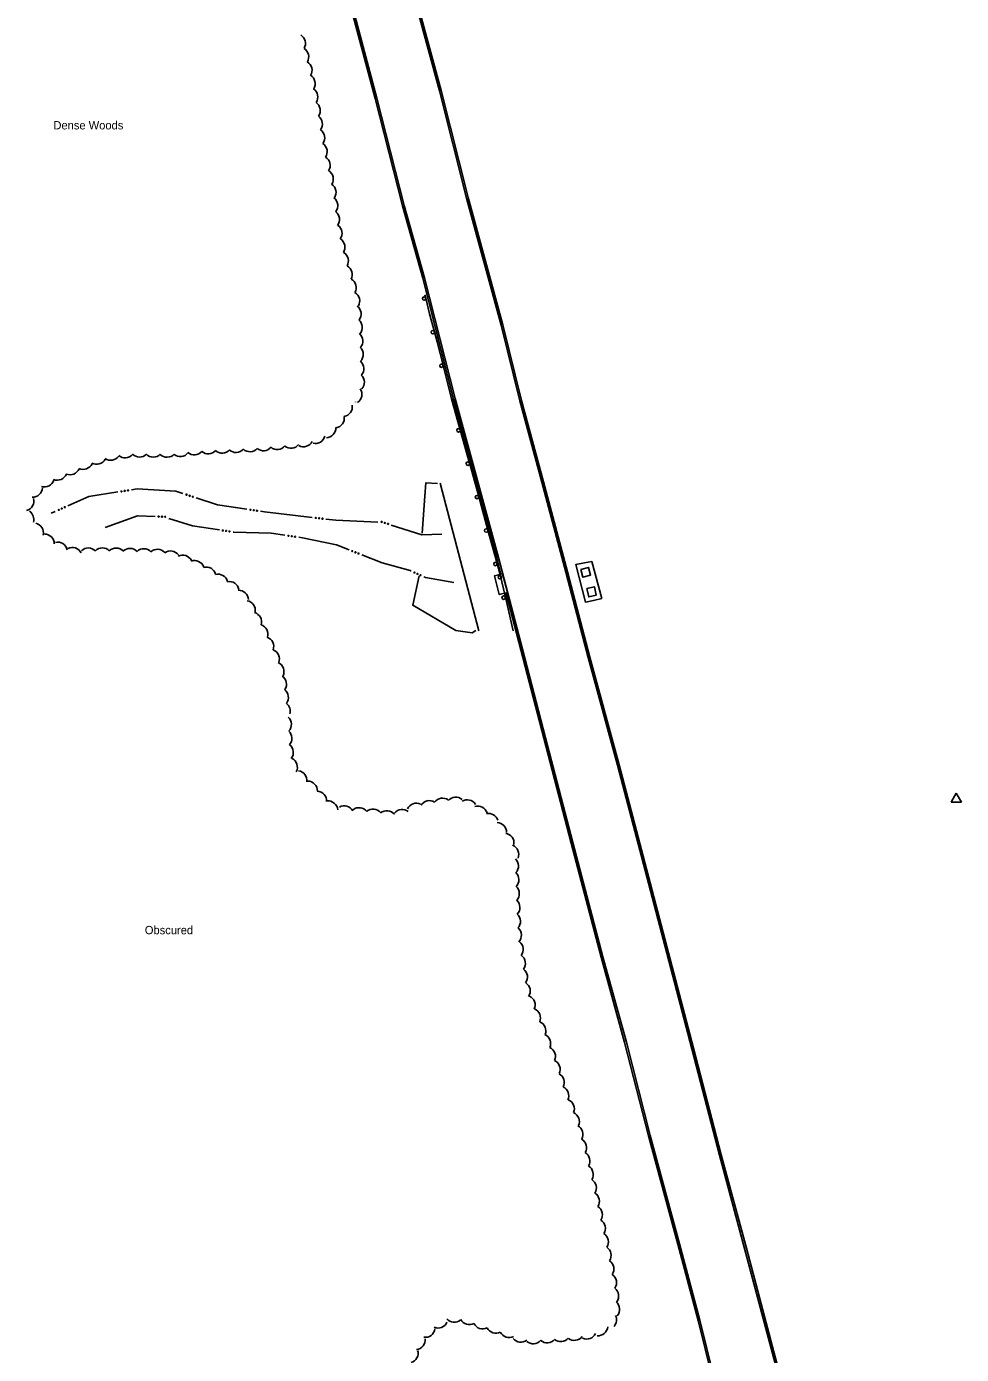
# Model space of a CAD drawing. Extents: x 2402803 to 2427059, y 6985292 to 6997652.
# Drawn here: x 2409634 to 2410173, y 6994618 to 6995383 of the extents above; entities that cross this region are included whole.
import ezdxf

# ---------------------------------------------------------------- set-up
doc = ezdxf.new("R2010")
doc.units = 0
for name, color, linetype in [('p_control ground ctrl', 7, 'Continuous'), ('p_drainage conc drain', 7, 'Continuous'), ('p_drainage water', 7, 'Continuous'), ('p_road - paved curb', 7, 'Continuous'), ('p_road bridge end', 7, 'Continuous'), ('p_road guard rails', 7, 'Continuous'), ('p_structure general', 7, 'Continuous'), ('p_veg woods', 7, 'Continuous')]:
    doc.layers.add(name, color=color, linetype=linetype)

msp = doc.modelspace()

# ---------------------------------------------------------------- linework, layer by layer
at = {"layer": 'p_control ground ctrl'}
for p, q in [((2410170.04, 6994941.43), (2410167.04, 6994936.23)), ((2410173.04, 6994936.23), (2410170.04, 6994941.43)), ((2410170.04, 6994937.95), (2410170.04, 6994937.99)), ((2410167.04, 6994936.23), (2410173.04, 6994936.23))]:
    msp.add_line(p, q, dxfattribs=at)
at = {"layer": 'p_drainage conc drain'}
for points in [[(2409965.8, 6995053.67), (2409961.03, 6995052.56), (2409956.3, 6995051.54), (2409950.87, 6995073.3), (2409955.8, 6995074.26), (2409960.06, 6995074.9)], [(2409960.06, 6995074.92), (2409965.8, 6995053.67)]]:
    msp.add_lwpolyline(points, dxfattribs=at)
at = {"layer": 'p_drainage water'}
msp.add_line((2409650.76, 6995103.83), (2409648.45, 6995102.8), dxfattribs=at)
for points in [[(2409686.72, 6995115.05), (2409670.09, 6995112.47), (2409658.07, 6995107.1)], [(2409724.33, 6995114.16), (2409720.17, 6995115.53), (2409697.95, 6995116.8), (2409694.63, 6995116.28)], [(2409761.09, 6995105.12), (2409744.27, 6995107.6), (2409731.93, 6995111.66)], [(2409679.56, 6995094.49), (2409698.2, 6995101.38), (2409708.32, 6995100.98)], [(2409716.15, 6995099.73), (2409729.89, 6995095.5), (2409745.34, 6995093.16)], [(2409798.79, 6995100.38), (2409771.3, 6995103.61), (2409769.01, 6995103.95)], [(2409836.67, 6995097.67), (2409812.45, 6995098.77), (2409806.74, 6995099.44)], [(2409753.25, 6995091.96), (2409753.68, 6995091.9), (2409775.24, 6995091.38), (2409783.14, 6995090.15)], [(2409873.53, 6995090.69), (2409861.94, 6995090.39), (2409844.43, 6995096.01)], [(2409791.05, 6995088.92), (2409793.15, 6995088.59), (2409812.75, 6995084.58), (2409820.07, 6995081.7)], [(2409827.51, 6995078.78), (2409839.18, 6995074.19), (2409855.22, 6995069.76), (2409855.97, 6995069.42)], [(2409863.26, 6995066.14), (2409864.08, 6995065.77), (2409880.46, 6995062.91)]]:
    msp.add_lwpolyline(points, dxfattribs=at)
for centre in [(2409688.85, 6995115.39), (2409690.75, 6995115.68), (2409692.65, 6995115.98), (2409726.38, 6995113.49), (2409728.21, 6995112.89), (2409654.49, 6995105.5), (2409656.24, 6995106.28), (2409730.03, 6995112.29), (2409652.74, 6995104.71), (2409710.32, 6995100.9), (2409712.24, 6995100.83), (2409714.15, 6995100.75), (2409763.23, 6995104.8), (2409765.13, 6995104.52), (2409767.03, 6995104.24), (2409800.94, 6995100.12), (2409802.84, 6995099.9), (2409804.75, 6995099.68), (2409838.87, 6995097.8), (2409747.32, 6995092.86), (2409749.22, 6995092.58), (2409751.11, 6995092.29), (2409785.12, 6995089.84), (2409840.7, 6995097.21), (2409842.52, 6995096.63), (2409787.02, 6995089.55), (2409788.91, 6995089.25), (2409821.93, 6995080.97), (2409823.72, 6995080.27), (2409825.5, 6995079.57), (2409857.79, 6995068.6), (2409859.54, 6995067.81), (2409861.3, 6995067.02)]:
    msp.add_circle(centre, 0.3, dxfattribs=at)
at = {"layer": 'p_road - paved curb'}
for points in [[(2409754.96, 6995716.69), (2409784.87, 6995641.28), (2409800.88, 6995595.34), (2409816.12, 6995547.69), (2409829.34, 6995502.69), (2409844.25, 6995449.98), (2409859.05, 6995394.35), (2409872.22, 6995346.3), (2409887.74, 6995284.52), (2409907.66, 6995211.23), (2409918.53, 6995167.59)], [(2409755.89, 6995717.06), (2409785.81, 6995641.63), (2409801.83, 6995595.66), (2409817.08, 6995547.98), (2409830.3, 6995502.97), (2409845.21, 6995450.24), (2409860.02, 6995394.61), (2409873.19, 6995346.55), (2409888.71, 6995284.77), (2409908.63, 6995211.48), (2409919.5, 6995167.83)], [(2409880.33, 6995168.63), (2409862.52, 6995238.37), (2409850.89, 6995279.98), (2409835.19, 6995341.93), (2409819.16, 6995401.99), (2409807.31, 6995447.82), (2409790.97, 6995505.13), (2409777.33, 6995550.53), (2409762.16, 6995595.92), (2409748.99, 6995632.95), (2409727.68, 6995685.9), (2409723.29, 6995696.67)], [(2409881.3, 6995168.88), (2409863.49, 6995238.63), (2409851.86, 6995280.24), (2409836.16, 6995342.18), (2409820.13, 6995402.24)], [(2409907.6, 6995067.71), (2409905.16, 6995076.93), (2409880.33, 6995168.62)], [(2410034.54, 6994587.7), (2410022.32, 6994637.6), (2410010.55, 6994681.53), (2409993.7, 6994744), (2409979.9, 6994797.87), (2409966.44, 6994847.04), (2409948.98, 6994912.89), (2409933.39, 6994973.37), (2409920.1, 6995024.38), (2409906.13, 6995077.19), (2409881.3, 6995168.88)], [(2409918.53, 6995167.59), (2409931.25, 6995120.71), (2409945.08, 6995068.79), (2409957.85, 6995019.59), (2409974.78, 6994957.46), (2409991.69, 6994893.11), (2410003.17, 6994849.03), (2410017.67, 6994794.02), (2410033.67, 6994732.57), (2410048.1, 6994678.82), (2410064.19, 6994618.2), (2410081.28, 6994553.95)], [(2409919.5, 6995167.85), (2409932.22, 6995120.97), (2409946.05, 6995069.04), (2409958.82, 6995019.85), (2409975.75, 6994957.72), (2409992.66, 6994893.36), (2410004.14, 6994849.28), (2410018.64, 6994794.27), (2410034.64, 6994732.83), (2410049.07, 6994679.08), (2410065.16, 6994618.46), (2410082.25, 6994554.21), (2410101.01, 6994483.28), (2410114.9, 6994428.57), (2410127.16, 6994382.6), (2410132.82, 6994362.7), (2410135.51, 6994360.5), (2410139.03, 6994358.82), (2410143.59, 6994358.83), (2410182.46, 6994369.18), (2410232.5, 6994382.56), (2410277.8, 6994394.5)], [(2410063.54, 6994337.09), (2410063.8, 6994337.19), (2410077.43, 6994343.14), (2410084.58, 6994350.53), (2410090.14, 6994360.73), (2410090.86, 6994370.91), (2410087.93, 6994382.27), (2410076.45, 6994423.99), (2410061.35, 6994483.82), (2410045.86, 6994542.72), (2410033.57, 6994587.45), (2410021.35, 6994637.35), (2410009.58, 6994681.27), (2409992.73, 6994743.75), (2409978.93, 6994797.61), (2409965.47, 6994846.78), (2409948.01, 6994912.64), (2409932.42, 6994973.12), (2409919.13, 6995024.13), (2409910.56, 6995056.53)]]:
    msp.add_lwpolyline(points, dxfattribs=at)
at = {"layer": 'p_road bridge end'}
for points in [[(2409871.15, 6995120.03), (2409864.24, 6995120.24), (2409863.73, 6995112.68), (2409862.29, 6995091.38)], [(2409872.54, 6995120.19), (2409894.9, 6995034.95)], [(2409860.48, 6995066.67), (2409856.77, 6995049.71), (2409881.57, 6995035.25), (2409890.97, 6995033.78), (2409893.18, 6995035.21)]]:
    msp.add_lwpolyline(points, dxfattribs=at)
for points in [[(2409911.32, 6995057.15), (2409908.49, 6995067.85), (2409903.83, 6995066.62), (2409906.66, 6995055.92)], [(2409953.71, 6995070.38), (2409958.07, 6995071.53), (2409959.25, 6995067.05), (2409954.89, 6995065.9)], [(2409957.12, 6995059.41), (2409961.47, 6995060.38), (2409962.55, 6995055.56), (2409958.2, 6995054.59)]]:
    msp.add_lwpolyline(points, close=True, dxfattribs=at)
at = {"layer": 'p_road guard rails'}
for p, q in [((2409864.29, 6995226.81), (2409863.83, 6995228.78)), ((2409879.15, 6995168.69), (2409874.29, 6995188.09)), ((2409884.13, 6995150.91), (2409879.15, 6995168.69)), ((2409889.52, 6995131.66), (2409884.13, 6995150.91)), ((2409900.11, 6995093.08), (2409894.82, 6995112.37)), ((2409905.4, 6995073.8), (2409900.11, 6995093.08)), ((2409914.69, 6995034.9), (2409910.16, 6995054.38))]:
    msp.add_line(p, q, dxfattribs=at)
for points in [[(2409869.28, 6995207.45), (2409866.4, 6995217.76), (2409864.29, 6995226.81)], [(2409874.29, 6995188.09), (2409870.91, 6995201.6), (2409869.28, 6995207.45)], [(2409894.82, 6995112.37), (2409889.86, 6995130.45), (2409889.52, 6995131.66)], [(2409910.16, 6995054.38), (2409906.97, 6995068.06), (2409905.4, 6995073.8)]]:
    msp.add_lwpolyline(points, dxfattribs=at)
for centre in [(2409863.32, 6995226.58), (2409868.31, 6995207.18), (2409873.32, 6995187.85), (2409883.17, 6995150.64), (2409888.56, 6995131.39), (2409893.85, 6995112.11), (2409899.14, 6995092.82), (2409904.43, 6995073.53), (2409909.18, 6995054.15)]:
    msp.add_circle(centre, 1, dxfattribs=at)
at = {"layer": 'p_structure general'}
msp.add_circle((2409907.03, 6995065.94), 1, dxfattribs=at)
at = {"layer": 'p_veg woods'}
for centre, start, end in [((2409789.29, 6995373.72), 329.19307, 59.19307), ((2409791.2, 6995365.99), 328.75842, 58.75842), ((2409793.08, 6995358.24), 328.64991, 58.64991), ((2409794.9, 6995350.51), 328.26174, 58.26174), ((2409796.42, 6995342.82), 325.96702, 55.96702), ((2409797.83, 6995335), 325.20101, 55.20101), ((2409799.09, 6995327.17), 324.31836, 54.31836), ((2409800.38, 6995319.27), 324.31836, 54.31836), ((2409801.81, 6995311.33), 325.36007, 55.36007), ((2409803.53, 6995303.36), 327.54795, 57.54795), ((2409805.34, 6995295.54), 328.00899, 58.00899), ((2409806.92, 6995287.82), 326.35282, 56.35282), ((2409807.91, 6995280.16), 322.32453, 52.32453), ((2409808.91, 6995272.21), 322.63994, 52.63994), ((2409810.38, 6995264.17), 325.12301, 55.12301), ((2409812.08, 6995256.21), 327.11619, 57.11619), ((2409814.06, 6995248.31), 329.1785, 59.1785), ((2409816.29, 6995240.51), 330.71557, 60.71557), ((2409818.53, 6995232.81), 331.07878, 61.07878), ((2409820.56, 6995225.15), 329.95622, 59.95622), ((2409821.39, 6995217.71), 322.68623, 52.68623), ((2409822.01, 6995209.99), 319.70168, 49.70168), ((2409822.39, 6995202.15), 318.01553, 48.01553), ((2409822.61, 6995194.27), 316.89403, 46.89403), ((2409822.97, 6995186.22), 318.20347, 48.20347), ((2409823.25, 6995178.36), 316.53199, 46.53199), ((2409821.85, 6995171.37), 303.81147, 33.81147), ((2409818.44, 6995165.07), 17.76726, 20.59349), ((2409816.31, 6995164.14), 279.61973, 9.61973), ((2409806.79, 6995152), 271.97538, 1.97538), ((2409811.68, 6995157.62), 279.61973, 9.61973), ((2409793.84, 6995146.79), 241.85606, 331.85606), ((2409800.67, 6995148.62), 256.25824, 346.25824), ((2409691.02, 6995140.38), 228.56931, 318.56931), ((2409699.28, 6995140.84), 224.65425, 314.65425), ((2409707.28, 6995140.8), 224.65425, 314.65425), ((2409715.11, 6995140.74), 227.19125, 317.19125), ((2409722.8, 6995141.1), 231.52809, 321.52809), ((2409730.94, 6995142.12), 228.6674, 318.6674), ((2409738.95, 6995142.64), 228.18794, 318.18794), ((2409746.95, 6995143.09), 227.97421, 317.97421), ((2409754.92, 6995143.48), 228.34482, 318.34482), ((2409762.86, 6995143.92), 228.96352, 318.96352), ((2409770.77, 6995144.48), 230.0612, 320.0612), ((2409778.7, 6995145.18), 230.50535, 320.50535), ((2409786.59, 6995145.92), 231.70116, 321.70116), ((2409659.29, 6995130.63), 247.23724, 337.23724), ((2409666.79, 6995133.69), 245.73553, 335.73553), ((2409674.59, 6995136.68), 240.78157, 330.78157), ((2409682.66, 6995138.96), 235.44294, 325.44294), ((2409644.47, 6995123.63), 252.98767, 342.98767), ((2409651.88, 6995127.5), 247.87928, 337.87928), ((2409637.65, 6995117.66), 267.96073, 357.96073), ((2409632.8, 6995109.88), 284.30147, 14.30147), ((2409632.7, 6995099.22), 343.08733, 55.91385), ((2409638.28, 6995091.46), 347.58475, 77.58475), ((2409644.52, 6995085.12), 0.62056, 90.62056), ((2409652.13, 6995080.47), 13.08632, 103.08632), ((2409660.5, 6995077.43), 25.87946, 115.87946), ((2409669.81, 6995077.11), 43.98717, 133.98717), ((2409677.9, 6995077.17), 45.25749, 135.25749), ((2409685.84, 6995077.09), 44.36738, 134.36738), ((2409693.8, 6995076.91), 43.82781, 133.82781), ((2409701.78, 6995076.72), 43.59084, 133.59084), ((2409709.71, 6995076.4), 42.73407, 132.73407), ((2409717.22, 6995075.4), 36.63545, 126.63545), ((2409724.15, 6995073), 26.64033, 116.64033), ((2409731.04, 6995069.87), 20.43092, 110.43092), ((2409737.74, 6995066.14), 15.63286, 105.63286), ((2409744.5, 6995062.06), 14.09215, 104.09215), ((2409751.03, 6995057.78), 11.36192, 101.36192), ((2409756.43, 6995052.77), 2.0479, 92.0479), ((2409760.38, 6995046.79), 349.50158, 79.50158), ((2409764.01, 6995040.11), 343.67003, 73.67003), ((2409767.63, 6995033.09), 342.17468, 72.17468), ((2409771, 6995025.97), 340.50499, 70.50499), ((2409774.25, 6995018.79), 338.82299, 68.82299), ((2409776.89, 6995011.53), 334.86218, 64.86218), ((2409778.36, 6995004.2), 327.09346, 57.09346), ((2409779.47, 6994996.52), 323.60008, 53.60008), ((2409780.51, 6994988.64), 343.82591, 52.83885), ((2409781.17, 6994980.97), 318.67635, 48.67635), ((2409781.5, 6994973.04), 317.75073, 47.75073), ((2409782.32, 6994964.81), 321.5785, 51.5785), ((2409784.64, 6994956.37), 332.37569, 62.37569), ((2409790.14, 6994948.74), 351.62791, 81.62791), ((2409796.19, 6994942.7), 359.26632, 89.26632), ((2409801.48, 6994936.91), 357.05082, 87.05082), ((2409866.36, 6994931.45), 58.32464, 148.32464), ((2409874, 6994932.86), 54.99426, 144.99426), ((2409881.58, 6994933.45), 49.2024, 139.2024), ((2409888.21, 6994931.93), 31.87289, 121.87289), ((2409808.01, 6994931.27), 6.10106, 96.10106), ((2409817.27, 6994928.41), 29.19617, 119.19617), ((2409825.81, 6994927.38), 37.54923, 127.54923), ((2409833.87, 6994926.61), 38.96804, 128.96804), ((2409841.83, 6994925.66), 39.19499, 129.19499), ((2409850.65, 6994926.33), 51.19527, 141.19527), ((2409858.93, 6994929.95), 64.6857, 154.6857), ((2409894.23, 6994928.31), 17.32508, 107.32508), ((2409900.47, 6994924.05), 18.32146, 101.50448), ((2409905.25, 6994918.82), 358.26772, 88.26772), ((2409909.5, 6994912.64), 351.09615, 81.09615), ((2409912.25, 6994906.08), 338.10629, 68.10629), ((2409912.1, 6994899.39), 317.3891, 47.3891), ((2409912.32, 6994891.45), 316.68611, 46.68611), ((2409912.57, 6994883.45), 316.82539, 46.82539), ((2409912.91, 6994875.44), 317.32514, 47.32514), ((2409913.25, 6994867.46), 317.55829, 47.55829), ((2409913.75, 6994859.41), 318.77579, 48.77579), ((2409914.85, 6994851.26), 322.12946, 52.12946), ((2409916.09, 6994843.28), 323.46096, 53.46096), ((2409917.25, 6994835.37), 323.7113, 53.7113), ((2409918.84, 6994827.33), 326.69999, 56.69999), ((2409921.67, 6994819.25), 334.8932, 64.8932), ((2409924.77, 6994811.73), 337.16491, 67.16491), ((2409927.86, 6994804.37), 337.32159, 67.32159), ((2409930.62, 6994797), 335.77022, 65.77022), ((2409933.43, 6994789.54), 335.61895, 65.61895), ((2409936.13, 6994782.08), 334.85356, 64.85356), ((2409938.42, 6994774.66), 331.8143, 61.8143), ((2409941.02, 6994766.93), 334.11829, 64.11829), ((2409944.3, 6994759.34), 337.92614, 67.92614), ((2409947.17, 6994752.02), 335.98076, 65.98076), ((2409949.23, 6994744.64), 331.03894, 61.03894), ((2409951.31, 6994736.98), 330.15901, 60.15901), ((2409953.27, 6994729.29), 329.33921, 59.33921), ((2409955.17, 6994721.55), 328.83767, 58.83767), ((2409956.97, 6994713.81), 328.05058, 58.05058), ((2409958.75, 6994706.04), 327.69571, 57.69571), ((2409960.48, 6994698.25), 327.44426, 57.44426), ((2409962.2, 6994690.43), 327.44426, 57.44426), ((2409963.89, 6994682.63), 327.30366, 57.30366), ((2409965.5, 6994674.85), 326.50373, 56.50373), ((2409967.1, 6994667.01), 326.50373, 56.50373), ((2409968.64, 6994659.17), 326.28933, 56.28933), ((2409969.83, 6994651.45), 323.60863, 53.60863), ((2409970.4, 6994643.77), 319.26481, 49.26481), ((2409968.59, 6994637.66), 318.09489, 25.96967), ((2409863.95, 6994633.26), 261.93148, 351.93148), ((2409871.34, 6994638.57), 246.69326, 336.69326), ((2409880.71, 6994641.94), 220.16234, 310.16234), ((2409889.45, 6994640.54), 207.37059, 297.37059), ((2409897.09, 6994638.11), 207.15169, 297.15169), ((2409904.72, 6994635.64), 206.83111, 296.83111), ((2409963.57, 6994634.16), 264.48618, 354.48618), ((2409858.29, 6994626.16), 276.82043, 6.82043), ((2409912.29, 6994633.14), 207.18958, 297.18958), ((2409919.13, 6994630.4), 217.17246, 307.17246), ((2409926.23, 6994629.56), 229.4557, 319.4557), ((2409934.19, 6994630.09), 229.7815, 319.7815), ((2409942.08, 6994630.75), 230.89084, 320.89084), ((2409949.93, 6994631.48), 232.59286, 322.59286), ((2409957.09, 6994632.23), 244.78127, 334.78127), ((2409854.22, 6994618.43), 287.04669, 17.04669)]:
    msp.add_arc(centre, 5.65, start, end, dxfattribs=at)

# ---------------------------------------------------------------- texts
for s, p in [('Dense Woods', (2409649.66, 6995324.12)), ('Obscured', (2409702.35, 6994860.03))]:
    msp.add_text(s, height=4.8, dxfattribs=at).set_placement(p)

doc.saveas('drawing.dxf')
